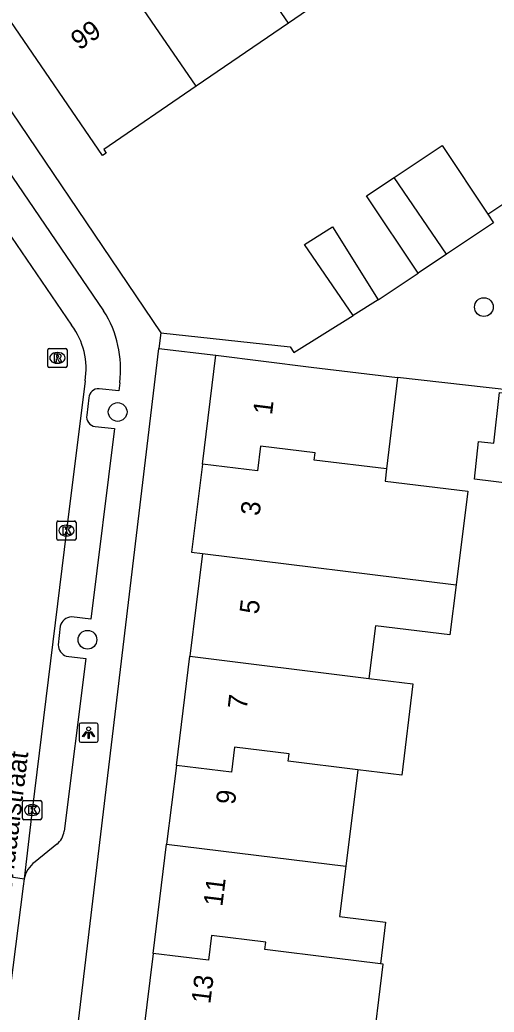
# Model space of a CAD drawing. Extents: x 158087 to 159494, y 382905 to 383981.
# Drawn here: x 158254.2 to 158278.9, y 383331.1 to 383382.8 of the extents above; entities that cross this region are included whole.
import ezdxf

# ---------------------------------------------------------------- set-up
doc = ezdxf.new("R2010")
doc.units = 0
for name, color, linetype in [('IMGEO_Boom', 7, 'Continuous'), ('IMGEO_Kolk', 7, 'Continuous'), ('IMGEO_Lichtpunt', 7, 'Continuous'), ('IMGEO_Openbare_ruimte_label', 7, 'Continuous'), ('IMGEO_Pand', 7, 'Continuous'), ('IMGEO_Pand_nummerreeks', 7, 'Continuous'), ('IMGEO_Rijbaan_lokaal_open', 7, 'Continuous'), ('IMGEO_Rioolput', 7, 'Continuous'), ('IMGEO_Voetpad_open', 7, 'Continuous')]:
    doc.layers.add(name, color=color, linetype=linetype)

msp = doc.modelspace()

# ---------------------------------------------------------------- linework, layer by layer
at = {"layer": 'IMGEO_Boom'}
for centre in [(158278.393, 383367.834), (158259.31, 383362.366), (158257.736, 383350.498)]:
    msp.add_circle(centre, 0.489, dxfattribs=at)
at = {"layer": 'IMGEO_Kolk'}
for p, q in [((158256.141, 383355.759), (158256.141, 383356.611)), ((158256.216, 383356.685), (158257.068, 383356.685)), ((158256.629, 383356.465), (158256.654, 383356.465)), ((158257.142, 383356.611), (158257.142, 383355.759)), ((158256.652, 383355.905), (158256.627, 383355.905)), ((158257.068, 383355.685), (158256.216, 383355.685)), ((158254.352, 383341.196), (158254.352, 383342.048)), ((158254.427, 383342.122), (158255.279, 383342.122)), ((158254.84, 383341.902), (158254.865, 383341.902)), ((158255.353, 383342.048), (158255.353, 383341.196)), ((158255.279, 383341.122), (158254.427, 383341.122)), ((158254.863, 383341.342), (158254.838, 383341.342))]:
    msp.add_line(p, q, dxfattribs=at)
for points in [[(158256.141, 383355.759), (158256.141, 383356.611)], [(158256.216, 383356.685), (158257.068, 383356.685)], [(158256.462, 383356.385), (158256.585, 383356.385), (158256.585, 383356.234), (158256.715, 383356.385), (158256.879, 383356.385), (158256.733, 383356.234), (158256.886, 383355.985), (158256.734, 383355.985), (158256.649, 383356.149), (158256.585, 383356.082), (158256.585, 383355.985), (158256.462, 383355.985), (158256.462, 383356.385)], [(158257.142, 383356.611), (158257.142, 383355.759)], [(158257.068, 383355.685), (158256.216, 383355.685)], [(158254.352, 383341.196), (158254.352, 383342.048)], [(158254.427, 383342.122), (158255.279, 383342.122)], [(158255.353, 383342.048), (158255.353, 383341.196)], [(158254.673, 383341.822), (158254.796, 383341.822), (158254.796, 383341.671), (158254.926, 383341.822), (158255.09, 383341.822), (158254.944, 383341.671), (158255.097, 383341.422), (158254.945, 383341.422), (158254.86, 383341.586), (158254.796, 383341.519), (158254.796, 383341.422), (158254.673, 383341.422), (158254.673, 383341.822)], [(158255.279, 383341.122), (158254.427, 383341.122)]]:
    msp.add_lwpolyline(points, dxfattribs=at)
for centre, start, end in [((158256.218, 383356.609), 91.552, 178.448), ((158256.218, 383356.609), 91.552, 178.448), ((158257.066, 383356.609), 1.552, 88.448), ((158257.066, 383356.609), 1.552, 88.448), ((158256.218, 383355.761), 181.552, 268.448), ((158256.218, 383355.761), 181.552, 268.448), ((158257.066, 383355.761), 271.552, 358.448), ((158257.066, 383355.761), 271.552, 358.448), ((158254.429, 383342.046), 91.552, 178.448), ((158254.429, 383342.046), 91.552, 178.448), ((158255.277, 383342.046), 1.552, 88.448), ((158255.277, 383342.046), 1.552, 88.448), ((158254.429, 383341.198), 181.552, 268.448), ((158254.429, 383341.198), 181.552, 268.448), ((158255.277, 383341.198), 271.552, 358.448), ((158255.277, 383341.198), 271.552, 358.448)]:
    msp.add_arc(centre, 0.0765, start, end, dxfattribs=at)
for centre, major_axis, ratio, start_param, end_param in [((158256.628, 383356.185), (-0.387, 0.002), 0.722429, 4.712389, 7.853982), ((158256.653, 383356.185), (-0.39, 0.002), 0.717154, 1.570796, 4.712389), ((158254.839, 383341.622), (-0.387, 0.002), 0.722429, 4.712389, 7.853982), ((158254.864, 383341.622), (-0.39, 0.002), 0.717154, 1.570796, 4.712389)]:
    msp.add_ellipse(centre, major_axis=major_axis, ratio=ratio, start_param=start_param, end_param=end_param, dxfattribs=at)
at = {"layer": 'IMGEO_Lichtpunt'}
for p, q in [((158257.298, 383346.058), (158257.298, 383345.251)), ((158257.298, 383346.058), (158257.298, 383345.251)), ((158258.2, 383346.153), (158257.392, 383346.153)), ((158258.2, 383346.153), (158257.392, 383346.153)), ((158258.294, 383345.251), (158258.294, 383346.058)), ((158258.294, 383345.251), (158258.294, 383346.058)), ((158257.392, 383345.157), (158258.2, 383345.157)), ((158257.392, 383345.157), (158258.2, 383345.157))]:
    msp.add_line(p, q, dxfattribs=at)
for points in [[(158257.672, 383345.722), (158257.711, 383345.694), (158257.523, 383345.432), (158257.485, 383345.459), (158257.672, 383345.722)], [(158257.774, 383345.674), (158257.821, 383345.674), (158257.821, 383345.352), (158257.774, 383345.352), (158257.774, 383345.674)], [(158257.884, 383345.694), (158257.922, 383345.721), (158258.109, 383345.459), (158258.07, 383345.431), (158257.884, 383345.694)]]:
    msp.add_lwpolyline(points, dxfattribs=at)
msp.add_circle((158257.797, 383345.856), 0.0994, dxfattribs=at)
for centre, start, end in [((158257.392, 383346.058), 90, 180), ((158257.392, 383346.058), 90, 180), ((158258.2, 383346.058), 0, 90), ((158258.2, 383346.058), 0, 90), ((158257.392, 383345.251), 180, 270), ((158257.392, 383345.251), 180, 270), ((158258.2, 383345.251), 270, 0), ((158258.2, 383345.251), 270, 360)]:
    msp.add_arc(centre, 0.0946, start, end, dxfattribs=at)
at = {"layer": 'IMGEO_Pand'}
for points in [[(158268.205, 383382.625), (158263.546, 383389.432)], [(158263.401, 383379.336), (158258.741, 383386.142)], [(158272.991, 383385.902), (158268.205, 383382.625)], [(158263.401, 383379.336), (158258.585, 383376.039), (158258.709, 383375.857), (158258.527, 383375.732), (158253.742, 383382.72)], [(158268.205, 383382.625), (158263.401, 383379.336)], [(158273.714, 383374.577), (158276.212, 383376.247), (158278.607, 383372.666)], [(158274.975, 383369.598), (158272.284, 383373.621), (158273.714, 383374.577)], [(158276.447, 383370.583), (158273.714, 383374.577)], [(158278.607, 383372.666), (158278.902, 383372.225), (158276.447, 383370.583)], [(158271.578, 383367.393), (158269.045, 383371.092), (158270.513, 383372.008), (158272.885, 383368.208)], [(158276.447, 383370.583), (158274.975, 383369.598)], [(158272.885, 383368.208), (158271.578, 383367.393)], [(158263.729, 383359.64), (158264.432, 383365.323)], [(158264.432, 383365.323), (158269.395, 383364.709), (158273.9, 383364.156)], [(158273.9, 383364.156), (158273.319, 383359.399)], [(158286.709, 383357.771), (158283.98, 383358.111), (158277.901, 383358.868), (158278.121, 383360.827), (158278.913, 383360.738), (158279.211, 383363.388), (158284.506, 383362.793), (158287.238, 383362.486)], [(158273.319, 383359.399), (158269.551, 383359.857), (158269.598, 383360.241), (158266.759, 383360.587), (158266.601, 383359.291), (158263.729, 383359.64)], [(158263.729, 383359.64), (158263.163, 383355.063), (158263.736, 383354.992)], [(158273.319, 383359.399), (158273.242, 383358.768), (158277.55, 383358.243), (158276.946, 383353.358)], [(158263.736, 383354.992), (158263.073, 383349.636)], [(158263.736, 383354.992), (158276.946, 383353.358)], [(158276.946, 383353.358), (158276.624, 383350.75), (158272.746, 383351.229), (158272.406, 383348.482)], [(158262.37, 383343.947), (158263.073, 383349.636)], [(158263.073, 383349.636), (158272.406, 383348.482)], [(158272.406, 383348.482), (158274.694, 383348.199), (158274.115, 383343.443), (158271.817, 383343.723)], [(158271.817, 383343.723), (158268.198, 383344.163), (158268.245, 383344.547), (158265.406, 383344.893), (158265.248, 383343.597), (158262.37, 383343.947)], [(158262.37, 383343.947), (158261.863, 383339.851)], [(158271.817, 383343.723), (158271.196, 383338.697)], [(158261.158, 383334.144), (158261.863, 383339.851)], [(158261.863, 383339.851), (158271.196, 383338.697)], [(158271.196, 383338.697), (158270.872, 383336.075), (158273.269, 383335.778), (158273.002, 383333.614)], [(158273.002, 383333.614), (158270.604, 383333.911), (158266.985, 383334.36), (158267.032, 383334.744), (158264.193, 383335.09), (158264.035, 383333.794), (158261.158, 383334.144)], [(158261.158, 383334.144), (158260.653, 383330.066)], [(158269.986, 383328.912), (158272.533, 383328.597), (158273.151, 383333.596), (158273.002, 383333.614)]]:
    msp.add_lwpolyline(points, dxfattribs=at)
at = {"layer": 'IMGEO_Rijbaan_lokaal_open'}
for points in [[(158248.93, 383378.594), (158253.254, 383372.234), (158256.91, 383366.884)], [(158257.614, 383363.994), (158256.642, 383356.185), (158254.852, 383341.622), (158254.429, 383338.031)], [(158251.379, 383338.515), (158254.429, 383338.031)], [(158254.429, 383338.031), (158254.385, 383337.66), (158253.584, 383331.362)]]:
    msp.add_lwpolyline(points, dxfattribs=at)
msp.add_arc((158253.894, 383364.619), 3.772, 350.4674, 36.9137, dxfattribs=at)
at = {"layer": 'IMGEO_Rioolput'}
for p, q in [((158255.744, 383365.682), (158256.596, 383365.682)), ((158255.669, 383364.756), (158255.669, 383365.608)), ((158256.157, 383365.462), (158256.182, 383365.462)), ((158256.67, 383365.608), (158256.67, 383364.756)), ((158256.596, 383364.682), (158255.744, 383364.682)), ((158256.18, 383364.902), (158256.155, 383364.902))]:
    msp.add_line(p, q, dxfattribs=at)
for points in [[(158255.744, 383365.682), (158256.596, 383365.682)], [(158255.669, 383364.756), (158255.669, 383365.608)], [(158256.258, 383365.38), (158256.006, 383365.382), (158256.006, 383364.982)], [(158256.006, 383364.982), (158256.13, 383364.982), (158256.13, 383365.144), (158256.141, 383365.144)], [(158256.184, 383365.301), (158256.13, 383365.301), (158256.13, 383365.22)], [(158256.13, 383365.22), (158256.182, 383365.22)], [(158256.67, 383365.608), (158256.67, 383364.756)], [(158256.596, 383364.682), (158255.744, 383364.682)], [(158256.188, 383365.115), (158256.259, 383364.982), (158256.399, 383364.982), (158256.334, 383365.108)]]:
    msp.add_lwpolyline(points, dxfattribs=at)
for centre, radius, start, end in [((158255.746, 383365.606), 0.0765, 91.552, 178.448), ((158255.746, 383365.606), 0.0765, 91.552, 178.448), ((158256.594, 383365.606), 0.0765, 1.552, 88.448), ((158256.594, 383365.606), 0.0765, 1.552, 88.448), ((158256.14, 383365.091), 0.0533, 26.0293, 88.6989), ((158256.166, 383365.409), 0.19, 274.7715, 282.9687), ((158256.19, 383365.205), 0.0964, 77.0061, 93.1865), ((158256.204, 383365.262), 0.0378, 276.6634, 79.6772), ((158256.257, 383365.27), 0.109, 350.3612, 89.416), ((158256.255, 383365.27), 0.112, 277.5842, 350.9817), ((158256.239, 383365.055), 0.108, 29.5134, 73.7905), ((158255.746, 383364.758), 0.0765, 181.552, 268.448), ((158255.746, 383364.758), 0.0765, 181.552, 268.448), ((158256.594, 383364.758), 0.0765, 271.552, 358.448), ((158256.594, 383364.758), 0.0765, 271.552, 358.448)]:
    msp.add_arc(centre, radius, start, end, dxfattribs=at)
for centre, major_axis, ratio, start_param, end_param in [((158256.156, 383365.182), (-0.387, 0.002), 0.722429, 4.712389, 7.853982), ((158256.181, 383365.182), (-0.39, 0.002), 0.717154, 1.570796, 4.712389)]:
    msp.add_ellipse(centre, major_axis=major_axis, ratio=ratio, start_param=start_param, end_param=end_param, dxfattribs=at)
at = {"layer": 'IMGEO_Voetpad_open'}
for points in [[(158251.587, 383381.214), (158261.551, 383366.485)], [(158251.585, 383377.869), (158258.578, 383367.637)], [(158278.607, 383372.666), (158284.341, 383376.501)], [(158272.885, 383368.208), (158274.975, 383369.598)], [(158261.551, 383366.485), (158268.304, 383365.758), (158268.488, 383365.464), (158271.578, 383367.393)], [(158261.551, 383366.485), (158261.455, 383365.679)], [(158254.847, 383310.402), (158261.455, 383365.679)], [(158261.455, 383365.679), (158264.432, 383365.323)], [(158287.238, 383362.486), (158287.282, 383362.881), (158284.55, 383363.188), (158284.525, 383362.963), (158273.9, 383364.156)], [(158259.417, 383363.892), (158259.369, 383363.474), (158258.344, 383363.581)], [(158257.799, 383363.099), (158257.706, 383362.207)], [(158258.142, 383361.611), (158259.146, 383361.498), (158257.913, 383351.571), (158256.897, 383351.694)], [(158256.305, 383351.21), (158256.215, 383350.226)], [(158256.63, 383349.636), (158257.646, 383349.513), (158256.516, 383340.523)], [(158256.131, 383339.839), (158255.002, 383338.921)]]:
    msp.add_lwpolyline(points, dxfattribs=at)
for centre, radius, start, end in [((158253.825, 383364.606), 5.638, 352.728, 32.5271), ((158258.331, 383363.046), 0.535, 88.6374, 174.3419), ((158258.188, 383362.102), 0.494, 167.7677, 264.6065), ((158256.972, 383350.998), 0.7, 96.1448, 162.3919), ((158256.871, 383350.246), 0.656, 181.7656, 248.4787), ((158255.531, 383340.627), 0.991, 307.287, 353.9657), ((158255.886, 383337.722), 1.489, 126.4088, 168.0427)]:
    msp.add_arc(centre, radius, start, end, dxfattribs=at)

# ---------------------------------------------------------------- texts
at = {"layer": 'IMGEO_Openbare_ruimte_label'}
msp.add_text('Roosendaalstraat', height=1, rotation=82.9957, dxfattribs=at).set_placement((158253.38, 383334.217))
at = {"layer": 'IMGEO_Pand_nummerreeks'}
for s, rotation, p in [('99', 34.3972, (158257.31, 383381.187)), ('1', 82.9476, (158267.349, 383362.186)), ('3', 82.9471, (158266.698, 383356.923)), ('5', 82.9528, (158266.645, 383351.797)), ('7', 82.9503, (158266.032, 383346.836)), ('9', 82.9503, (158265.418, 383341.875)), ('11', 82.9503, (158264.763, 383336.569)), ('13', 82.9528, (158264.135, 383331.496))]:
    msp.add_text(s, height=1, rotation=rotation, dxfattribs=at).set_placement(p)

doc.saveas('drawing.dxf')
